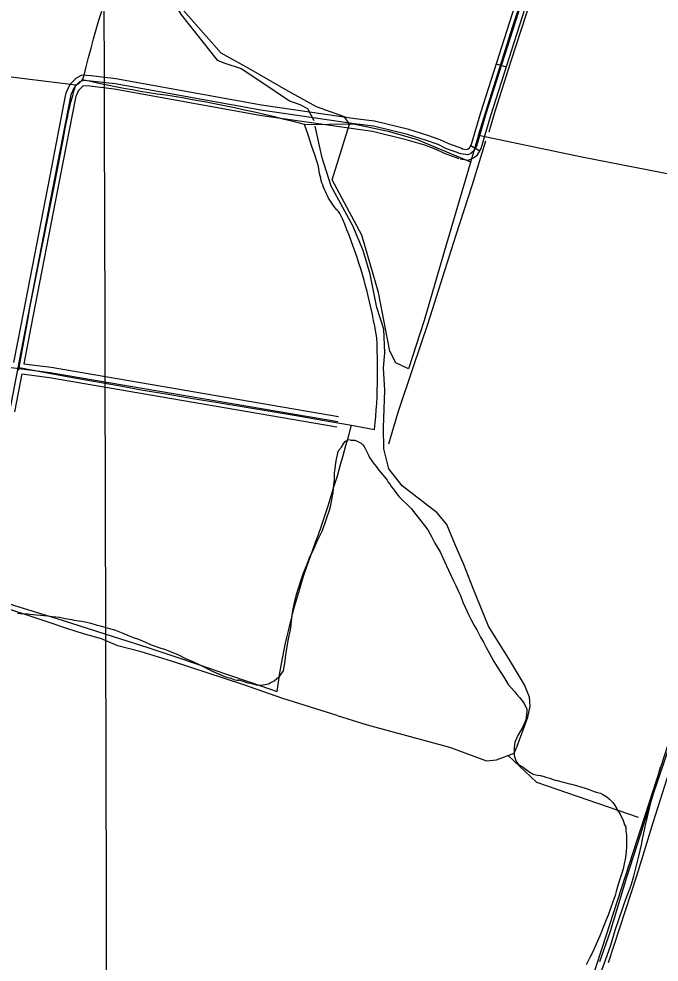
# Model space of a CAD drawing. Extents: x 3355724 to 3393621, y 594744 to 620174.
# Drawn here: x 3364842 to 3366686, y 609088 to 611805 of the extents above; entities that cross this region are included whole.
import ezdxf

# ---------------------------------------------------------------- set-up
doc = ezdxf.new("R2010")
doc.units = 0
for name, color, linetype in [('V-DTCH-CNTR', 7, 'Continuous'), ('V-GRID-MAJR', 7, 'Continuous'), ('V-ROAD-CNTR', 7, 'Continuous'), ('V-SITE-VEGE', 7, 'Continuous'), ('V-TOPO-SHOR', 7, 'Continuous'), ('V-UTIL-LINE', 7, 'Continuous')]:
    doc.layers.add(name, color=color, linetype=linetype)

msp = doc.modelspace()

# ---------------------------------------------------------------- linework, layer by layer
at = {"layer": 'V-DTCH-CNTR'}
for points in [[(3366666.4, 609565.5), (3366805.4, 609972.3), (3366949.3, 610418.9), (3367103.1, 610898.6), (3367228.8, 611276.2), (3367262.2, 611376.5), (3367264.8, 611384.3), (3367410.3, 611836.1), (3367567.2, 612319.4), (3367653.8, 612595), (3367293.1, 612717.4), (3366966.3, 612828.5), (3366641.5, 612946.6), (3366777.5, 613367.6)], [(3366165.4, 611470.5), (3366264.6, 611783.9), (3366405.2, 612209.8), (3366429.2, 612282.5), (3366583.3, 612768.2), (3366641.5, 612946.6), (3366395.7, 613032.6), (3366073.5, 613143.1), (3366002.5, 613171.5)], [(3366165.4, 611470.5), (3366062.4, 611117.4), (3366008.7, 610936.2), (3365964.4, 610796.8), (3365928, 610813.9), (3365910.7, 610848.4), (3365877.8, 611017.1), (3365829.9, 611181.8), (3365743.9, 611341.3), (3365794.1, 611502), (3365779.8, 611523.3), (3365699.1, 611552.2), (3365617.7, 611596.4), (3365504.4, 611662), (3365424.1, 611706.2), (3365315.7, 611829.6), (3365265.8, 611904.9), (3365206.6, 611952.2), (3365163.2, 611972)], [(3364841.2, 610792.6), (3364842.7, 610800.8), (3364849.9, 610838.8), (3364858.3, 610885), (3364866.5, 610931.2), (3364874.5, 610977.5), (3364898.6, 611097.3), (3364922.5, 611217.1), (3364946.1, 611337), (3364969.4, 611456.9), (3364972.2, 611472.9), (3364975.1, 611488.9), (3364978.3, 611504.9), (3364981.7, 611520.8), (3364985.3, 611536.7), (3364989, 611552.6), (3364993, 611568.4), (3364997.2, 611584.1), (3365001.6, 611599.8), (3365006.2, 611615.4), (3365008.7, 611616.3), (3365011.1, 611617.4), (3365013.4, 611618.7), (3365015.6, 611620.1), (3365017.7, 611621.8), (3365019.7, 611623.5), (3365021.5, 611625.5), (3365023.1, 611627.5), (3365024.6, 611629.7), (3365025.9, 611632), (3365027.1, 611634.4), (3365028, 611636.9), (3365028.7, 611639.5), (3365035.5, 611666.5), (3365042.5, 611693.5), (3365049.7, 611720.5), (3365057.1, 611747.4), (3365064.8, 611774.2), (3365072.6, 611800.9), (3365080.7, 611827.6)], [(3364074.3, 611755.9), (3364110.7, 611748.5), (3364147.1, 611741.3), (3364183.5, 611734.3), (3364220, 611727.5), (3364256.5, 611720.9), (3364293, 611714.6), (3364329.6, 611708.4), (3364366.3, 611702.5), (3364402.9, 611696.7), (3364439.6, 611691.2), (3364476.3, 611685.8), (3364513.1, 611680.7), (3364549.9, 611675.8), (3364586.7, 611671.1), (3364633.2, 611664.1), (3364679.7, 611657.3), (3364726.3, 611650.7), (3364772.8, 611644.4), (3364819.5, 611638.2), (3364866.1, 611632.2), (3364912.8, 611626.4), (3364959.5, 611620.8), (3365006.2, 611615.4)], [(3365289, 611581.5), (3365264.8, 611584.9), (3365240.6, 611588.4), (3365216.5, 611592.2), (3365192.3, 611596.2), (3365168.3, 611600.4), (3365144.2, 611604.8), (3365120.2, 611609.4), (3365096.3, 611614.2), (3365072.3, 611619.2), (3365048.4, 611624.4), (3365024.6, 611629.7)], [(3365705.1, 611380.2), (3365695.3, 611410.6), (3365685.1, 611440.8), (3365674.7, 611471), (3365664.1, 611501), (3365635.5, 611508.4), (3365606.9, 611515.6), (3365578.2, 611522.6), (3365549.5, 611529.4), (3365520.7, 611536), (3365491.9, 611542.4), (3365463, 611548.6), (3365434.1, 611554.6), (3365405.2, 611560.4), (3365376.2, 611566), (3365347.1, 611571.3), (3365318.1, 611576.5), (3365289, 611581.5)], [(3365664.1, 611501), (3365805.2, 611502.8), (3365905.4, 611481.8), (3365988.8, 611457.2), (3366142.9, 611393.3)], [(3366165.4, 611470.5), (3366462.9, 611407.6), (3366733.5, 611355.3), (3366971.9, 611316.8), (3367228.8, 611276.2)], [(3365727.7, 611301.2), (3365724.8, 611307.4), (3365722, 611313.7), (3365719.4, 611320.1), (3365717.1, 611326.6), (3365714.9, 611333.1), (3365712.9, 611339.7), (3365711.1, 611346.3), (3365709.5, 611353), (3365708.1, 611359.8), (3365706.9, 611366.6), (3365705.9, 611373.4), (3365705.1, 611380.2)], [(3364842.7, 610800.8), (3364914.1, 610787.4), (3364985.6, 610774.2), (3365057, 610761.3), (3365128.6, 610748.6), (3365200.2, 610736.1), (3365271.8, 610723.9), (3365343.4, 610712), (3365415.1, 610700.2), (3365490.4, 610687.9), (3365565.6, 610675.4), (3365640.8, 610662.5), (3365716, 610649.4), (3365799.6, 610634.5), (3365866.1, 610622.4), (3365868, 610641.1), (3365869.7, 610659.9), (3365871.2, 610678.7), (3365872.4, 610697.6), (3365873.4, 610716.4), (3365874.2, 610735.2), (3365874.8, 610754.1), (3365875.1, 610772.9), (3365875.2, 610791.8), (3365875.1, 610810.6), (3365874.8, 610829.5), (3365874.2, 610848.3), (3365873.4, 610867.2), (3365872.4, 610886), (3365869.7, 610902.8), (3365866.8, 610919.6), (3365863.6, 610936.4), (3365860.3, 610953.1), (3365856.7, 610969.8), (3365853, 610986.4), (3365849.1, 611003), (3365844.9, 611019.5), (3365840.6, 611036), (3365836.1, 611052.4), (3365831.4, 611068.8), (3365826.4, 611085.1), (3365821.3, 611101.4), (3365816, 611117.6), (3365810.5, 611133.7), (3365804.8, 611149.8), (3365799, 611165.8), (3365792.9, 611181.7), (3365786.6, 611197.6), (3365780.2, 611213.4), (3365773.5, 611229.1), (3365766.7, 611244.7), (3365762.1, 611249.8), (3365757.6, 611255), (3365753.3, 611260.4), (3365749.1, 611265.8), (3365745.1, 611271.5), (3365741.3, 611277.2), (3365737.6, 611283), (3365734.1, 611289), (3365730.8, 611295), (3365727.7, 611301.2)], [(3364718.3, 610150), (3364842.3, 610111.5), (3364966.2, 610072.7), (3365089.9, 610033.6), (3365213.6, 609994.2), (3365288.1, 609969.3), (3365362.5, 609944.2), (3365436.9, 609918.9), (3365511.2, 609893.4), (3365585.4, 609867.7), (3365588.3, 609887.7), (3365591.4, 609907.7), (3365594.8, 609927.6), (3365598.3, 609947.5), (3365602.1, 609967.4), (3365606, 609987.3), (3365610.2, 610007.1), (3365614.5, 610026.8), (3365619.1, 610046.5), (3365623.9, 610066.2), (3365628.8, 610085.8), (3365634, 610105.4), (3365639.4, 610124.9), (3365644.9, 610144.3), (3365650.7, 610163.7), (3365656.6, 610183.1), (3365662.8, 610202.3), (3365669.2, 610221.5), (3365675.7, 610240.7), (3365682.5, 610259.8), (3365689.4, 610278.8), (3365696.5, 610297.7), (3365703.9, 610316.6), (3365713.6, 610345.1), (3365723.1, 610373.8), (3365732.4, 610402.5), (3365741.5, 610431.3), (3365750.4, 610460.2), (3365759.1, 610489.1), (3365767.6, 610518), (3365775.9, 610547.1), (3365784, 610576.1), (3365791.9, 610605.3), (3365799.6, 610634.5)], [(3366515.3, 609089.8), (3366544.4, 609174.4), (3366592.5, 609333.3), (3366631.3, 609452.4), (3366666.4, 609565.5)]]:
    msp.add_lwpolyline(points, dxfattribs=at)
at = {"layer": 'V-GRID-MAJR'}
msp.add_spline([(3365114.8, 600142.3), (3365100.7, 606201.5), (3365086.6, 612262.7), (3365072.5, 618323.9), (3365072.5, 618325.9)], degree=3, dxfattribs=at)
at = {"layer": 'V-ROAD-CNTR'}
for p, q in [((3366216.9, 611675.9), (3366245.5, 611666.8)), ((3366143.8, 611440.4), (3366169.8, 611425.4))]:
    msp.add_line(p, q, dxfattribs=at)
for points in [[(3367612.7, 615995.3), (3367178.9, 614623.5), (3366981.5, 614020.1), (3366612.8, 612864.7), (3366186.4, 611531.4), (3366159.8, 611438), (3366151.5, 611423.6), (3366143.2, 611417.8), (3366134.6, 611413.7), (3366115.1, 611416.3)], [(3366113.1, 611401.5), (3366137.1, 611398.2), (3366150.8, 611404.8), (3366162.8, 611413.2), (3366173.7, 611432.1), (3366200.8, 611527.1), (3366627.1, 612860.1), (3366995.7, 614015.4), (3367193.1, 614618.9), (3367407.7, 615297.5)], [(3366117.2, 611431.2), (3366132.2, 611429.1), (3366135.6, 611430.8), (3366140.1, 611434), (3366145.8, 611443.9), (3366172.1, 611535.8), (3366598.6, 612869.2), (3366967.2, 614024.7), (3367164.6, 614628.1), (3367379.3, 615307)], [(3366115.1, 611416.3), (3366073.9, 611431.2), (3366049.5, 611443.2), (3366015.4, 611455.2), (3365961.1, 611471.6), (3365863.1, 611495.6), (3365808, 611502.7), (3365538.3, 611541.7), (3365118.9, 611617.9), (3365048.2, 611625.9), (3365026, 611628), (3365015.8, 611622.4), (3365001.5, 611607.6), (3364991.4, 611586), (3364945.4, 611349.8), (3364861.9, 610919.7), (3364814.9, 610675.6)], [(3366120.2, 611430.4), (3366079.8, 611445), (3366055.3, 611457), (3366020, 611469.5), (3365965.1, 611486.1), (3365865.9, 611510.4), (3365810.1, 611517.6), (3365540.7, 611556.5), (3365121, 611632.8), (3365049.8, 611640.8), (3365022.9, 611643.4), (3365006.6, 611634.5), (3364989, 611616.2), (3364977, 611590.7), (3364975.6, 611583.6)], [(3366110.1, 611402.2), (3366068, 611417.3), (3366043.7, 611429.3), (3366010.7, 611440.9), (3365957.2, 611457.1), (3365860.4, 611480.9), (3365806, 611487.9), (3365535.9, 611526.9), (3365116.7, 611603.1), (3365046.7, 611610.9), (3365029.2, 611612.6), (3365025, 611610.4), (3365014.1, 611599), (3365005.7, 611581.3), (3365005, 611577.7)], [(3364975.6, 611583.6), (3364930.7, 611352.6), (3364847.2, 610922.6), (3364826.6, 610815.6)], [(3365005, 611577.7), (3364960.2, 611346.9), (3364876.6, 610916.9), (3364856.4, 610811.7)], [(3364384.8, 610871), (3364820.2, 610801.3), (3364932.3, 610786.9), (3365760.3, 610645.1)], [(3364856.4, 610811.7), (3364934.5, 610801.7), (3365762.8, 610659.8)], [(3364850.7, 610782.2), (3364829.6, 610672.8)], [(3364850.7, 610782.2), (3364930, 610772), (3365757.8, 610630.3)]]:
    msp.add_lwpolyline(points, dxfattribs=at)
at = {"layer": 'V-SITE-VEGE'}
for p, q in [((3365781.5, 610587.3), (3365787.8, 610591.4)), ((3365787.8, 610591.4), (3365793.6, 610593.1)), ((3365793.6, 610593.1), (3365798.1, 610591.9)), ((3365798.1, 610591.9), (3365809, 610591.3)), ((3365809, 610591.3), (3365815.9, 610589)), ((3365763.2, 610562.7), (3365770.7, 610571.9)), ((3365770.7, 610571.9), (3365777.5, 610583.3)), ((3365777.5, 610583.3), (3365781.5, 610587.3)), ((3365815.9, 610589), (3365827.3, 610583.3)), ((3365827.3, 610583.3), (3365832.5, 610578.2)), ((3365832.5, 610578.2), (3365836.5, 610573.6)), ((3365836.5, 610573.6), (3365840.5, 610566.1)), ((3365840.5, 610566.1), (3365842.8, 610559.8)), ((3365756.9, 610536.4), (3365759.2, 610549)), ((3365759.2, 610549), (3365760.9, 610556.4)), ((3365760.9, 610556.4), (3365763.2, 610562.7)), ((3365842.8, 610559.8), (3365848.5, 610548.4)), ((3365848.5, 610548.4), (3365851.9, 610542.1)), ((3365851.9, 610542.1), (3365858.2, 610532.3)), ((3365752.9, 610509.5), (3365754.6, 610526.7)), ((3365754.6, 610526.7), (3365756.9, 610536.4)), ((3365858.2, 610532.3), (3365862.2, 610526.6)), ((3365862.2, 610526.6), (3365871.4, 610515.2)), ((3365871.4, 610515.2), (3365877.7, 610506)), ((3365750.6, 610476.3), (3365751.1, 610497.5)), ((3365751.1, 610497.5), (3365752.9, 610509.5)), ((3365877.7, 610506), (3365894.8, 610486)), ((3365894.8, 610486), (3365902.9, 610476.2)), ((3365747.1, 610440.8), (3365749.4, 610462.6)), ((3365749.4, 610462.6), (3365750.6, 610476.3)), ((3365902.9, 610476.2), (3365905.7, 610470.5)), ((3365905.7, 610470.5), (3365910.9, 610464.2)), ((3365910.9, 610464.2), (3365914.9, 610457.3)), ((3365914.9, 610457.3), (3365920, 610451.6)), ((3365744.2, 610425.9), (3365747.1, 610440.8)), ((3365920, 610451.6), (3365922.3, 610447.6)), ((3365922.3, 610447.6), (3365936, 610429.8)), ((3365936, 610429.8), (3365971.5, 610394.3)), ((3365736.8, 610389.8), (3365740.8, 610404.2)), ((3365740.8, 610404.2), (3365744.2, 610425.9)), ((3365729.3, 610368.1), (3365736.8, 610389.8)), ((3365971.5, 610394.3), (3365985.2, 610377.1)), ((3365985.2, 610377.1), (3365996.1, 610364.5)), ((3365715, 610329.7), (3365723.6, 610353.2)), ((3365723.6, 610353.2), (3365729.3, 610368.1)), ((3365996.1, 610364.5), (3366010.4, 610345.6)), ((3365707.5, 610314.3), (3365715, 610329.7)), ((3366010.4, 610345.6), (3366019.6, 610333)), ((3366019.6, 610333), (3366031.6, 610311.8)), ((3365692.1, 610280.5), (3365700.1, 610298.3)), ((3365700.1, 610298.3), (3365707.5, 610314.3)), ((3366031.6, 610311.8), (3366040.2, 610295.2)), ((3366040.2, 610295.2), (3366055, 610269.5)), ((3365678.9, 610253), (3365692.1, 610280.5)), ((3366055, 610269.5), (3366072.8, 610231.7)), ((3365672, 610234.2), (3365678.9, 610253)), ((3365661.1, 610206.7), (3365672, 610234.2)), ((3366072.8, 610231.7), (3366085.9, 610203)), ((3365647.4, 610164.9), (3365654.8, 610189.5)), ((3365654.8, 610189.5), (3365661.1, 610206.7)), ((3366085.9, 610203), (3366093.9, 610186.4)), ((3366093.9, 610186.4), (3366100.8, 610173.3)), ((3365641.6, 610147.1), (3365647.4, 610164.9)), ((3366100.8, 610173.3), (3366108.2, 610155.5)), ((3365634.7, 610119.1), (3365641.6, 610147.1)), ((3366108.2, 610155.5), (3366113.4, 610144)), ((3366113.4, 610144), (3366120.2, 610124.6)), ((3365631.3, 610101.3), (3365634.7, 610119.1)), ((3366120.2, 610124.6), (3366127.1, 610110.8)), ((3366127.1, 610110.8), (3366136.8, 610089.6)), ((3364837.8, 610093.7), (3364845.8, 610092.6)), ((3364845.8, 610092.6), (3364849.8, 610092.6)), ((3364849.8, 610092.6), (3364867.5, 610091.4)), ((3364867.5, 610091.4), (3364873.3, 610090.3)), ((3364873.3, 610090.3), (3364892.7, 610088.5)), ((3364892.7, 610088.5), (3364905.3, 610088)), ((3364905.3, 610088), (3364924.2, 610085.7)), ((3364924.2, 610085.7), (3364937.4, 610083.9)), ((3364937.4, 610083.9), (3364959.1, 610081.6)), ((3364959.1, 610081.6), (3364975.2, 610078.2)), ((3364975.2, 610078.2), (3364994.6, 610074.7)), ((3365627.3, 610071.6), (3365631.3, 610101.3)), ((3366136.8, 610089.6), (3366143.7, 610075.9)), ((3366143.7, 610075.9), (3366153.4, 610057.6)), ((3364994.6, 610074.7), (3365000.4, 610073)), ((3365000.4, 610073), (3365022.1, 610070.2)), ((3365022.1, 610070.2), (3365032.4, 610067.9)), ((3365032.4, 610067.9), (3365049.6, 610064.4)), ((3365049.6, 610064.4), (3365067.3, 610058.7)), ((3365067.3, 610058.7), (3365076.5, 610056.4)), ((3365076.5, 610056.4), (3365102.8, 610049.5)), ((3365102.8, 610049.5), (3365117.7, 610044.9)), ((3365618.1, 610018.9), (3365625, 610050.4)), ((3365625, 610050.4), (3365627.3, 610071.6)), ((3366153.4, 610057.6), (3366160.9, 610045)), ((3365117.7, 610044.9), (3365127.4, 610041.5)), ((3365127.4, 610041.5), (3365141.2, 610035.7)), ((3365141.2, 610035.7), (3365152.6, 610031.2)), ((3365152.6, 610031.2), (3365170.9, 610023.1)), ((3365170.9, 610023.1), (3365186.4, 610018)), ((3366160.9, 610045), (3366171.1, 610024.4)), ((3366171.1, 610024.4), (3366179.7, 610009.5)), ((3365186.4, 610018), (3365206.4, 610009.4)), ((3365206.4, 610009.4), (3365223, 610002.5)), ((3365223, 610002.5), (3365250.5, 609992.8)), ((3365611.8, 609980), (3365618.1, 610018.9)), ((3366179.7, 610009.5), (3366187.7, 609994)), ((3366187.7, 609994), (3366196.3, 609979.1)), ((3365250.5, 609992.8), (3365258.5, 609990.5)), ((3365258.5, 609990.5), (3365285.4, 609980.1)), ((3365285.4, 609980.1), (3365301.5, 609973.3)), ((3365301.5, 609973.3), (3365321.5, 609962.9)), ((3365610, 609965.7), (3365611.8, 609980)), ((3366196.3, 609979.1), (3366210, 609954.5)), ((3365321.5, 609962.9), (3365336.4, 609956.6)), ((3365336.4, 609956.6), (3365357, 609946.9)), ((3365357, 609946.9), (3365368.4, 609941.2)), ((3365368.4, 609941.2), (3365389.6, 609930.9)), ((3365603.7, 609927.3), (3365606, 609939.3)), ((3365606, 609939.3), (3365608.3, 609948.5)), ((3365608.3, 609948.5), (3365610, 609965.7)), ((3366210, 609954.5), (3366219.8, 609939)), ((3365389.6, 609930.9), (3365397, 609927.4)), ((3365397, 609927.4), (3365437.1, 609910.2)), ((3365592.3, 609910.7), (3365599.7, 609920.4)), ((3365599.7, 609920.4), (3365603.7, 609927.3)), ((3366219.8, 609939), (3366240.4, 609905.8)), ((3365437.1, 609910.2), (3365452, 609905.6)), ((3365452, 609905.6), (3365461.2, 609902.2)), ((3365461.2, 609902.2), (3365469.7, 609900.5)), ((3365469.7, 609900.5), (3365473.2, 609900.5)), ((3365473.2, 609900.5), (3365474.9, 609901.6)), ((3365474.9, 609901.6), (3365486.9, 609897)), ((3365486.9, 609897), (3365500.1, 609892.4)), ((3365500.1, 609892.4), (3365508.7, 609891.3)), ((3365508.7, 609891.3), (3365519.5, 609888.4)), ((3365519.5, 609888.4), (3365525.3, 609887.3)), ((3365525.3, 609887.3), (3365533.3, 609886.1)), ((3365533.3, 609886.1), (3365536.2, 609886.1)), ((3365536.2, 609886.1), (3365544.7, 609887.3)), ((3365544.7, 609887.3), (3365551.6, 609887.8)), ((3365551.6, 609887.8), (3365561.3, 609890.1)), ((3365561.3, 609890.1), (3365565.4, 609892.4)), ((3365565.4, 609892.4), (3365576.8, 609898.1)), ((3365576.8, 609898.1), (3365584.8, 609905)), ((3365584.8, 609905), (3365592.3, 609910.7)), ((3366240.4, 609905.8), (3366251.2, 609887.5)), ((3366251.2, 609887.5), (3366270.1, 609866.3)), ((3366270.1, 609866.3), (3366275.8, 609858.9)), ((3366275.8, 609858.9), (3366283.8, 609850.3)), ((3366283.8, 609850.3), (3366289, 609843.4)), ((3366289, 609843.4), (3366297, 609833.1)), ((3366297, 609833.1), (3366305, 609817)), ((3366305, 609807.9), (3366303.3, 609794.1)), ((3366305, 609817), (3366305, 609807.9)), ((3366301.6, 609786.1), (3366297.6, 609774.7)), ((3366303.3, 609794.1), (3366301.6, 609786.1)), ((3366286.1, 609754.6), (3366279.8, 609742.6)), ((3366290.1, 609760.4), (3366286.1, 609754.6)), ((3366294.1, 609768.4), (3366290.1, 609760.4)), ((3366297.6, 609774.7), (3366294.1, 609768.4)), ((3366279.8, 609742.6), (3366270.6, 609721.4)), ((3366269.5, 609714.6), (3366268.3, 609705.4)), ((3366268.3, 609705.4), (3366268.3, 609683.1)), ((3366270.6, 609721.4), (3366269.5, 609714.6)), ((3366268.3, 609683.1), (3366271.7, 609672.2)), ((3366271.7, 609672.2), (3366274.6, 609665.3)), ((3366274.6, 609665.3), (3366283.8, 609655.6)), ((3366283.8, 609655.6), (3366291.2, 609651.6)), ((3366291.2, 609651.6), (3366306.6, 609640.1)), ((3366682.8, 609625.6), (3366689.7, 609649.7)), ((3366306.6, 609640.1), (3366316.4, 609633.3)), ((3366316.4, 609633.3), (3366320.4, 609631.5)), ((3366320.4, 609631.5), (3366323.2, 609629.8)), ((3366323.2, 609629.8), (3366330.7, 609627.5)), ((3366330.7, 609627.5), (3366335.8, 609626.4)), ((3366335.8, 609626.4), (3366343.9, 609625.8)), ((3366343.9, 609625.8), (3366346.1, 609624.7)), ((3366346.1, 609624.7), (3366351.9, 609623.5)), ((3366351.9, 609623.5), (3366359.3, 609620.6)), ((3366359.3, 609620.6), (3366370.8, 609617.8)), ((3366370.8, 609617.8), (3366377.6, 609615.5)), ((3366377.6, 609615.5), (3366386.8, 609612.6)), ((3366673.6, 609592.4), (3366682.8, 609625.6)), ((3366386.8, 609612.6), (3366392.5, 609610.9)), ((3366392.5, 609610.9), (3366402.8, 609608)), ((3366402.8, 609608), (3366410.3, 609606.3)), ((3366410.3, 609606.3), (3366423.4, 609602.9)), ((3366423.4, 609602.9), (3366433.7, 609600.6)), ((3366433.7, 609600.6), (3366448, 609597.1)), ((3366448, 609597.1), (3366473.2, 609589.1)), ((3366473.2, 609589.1), (3366484.7, 609585.1)), ((3366669.6, 609573.5), (3366673.6, 609592.4)), ((3366484.7, 609585.1), (3366499, 609579.4)), ((3366499, 609579.4), (3366508.7, 609577.1)), ((3366508.7, 609577.1), (3366517.3, 609574.8)), ((3366517.3, 609574.8), (3366523.6, 609571.3)), ((3366523.6, 609571.3), (3366535, 609563.9)), ((3366535, 609563.9), (3366543.1, 609557.6)), ((3366662.1, 609547.8), (3366669.6, 609573.5)), ((3366543.1, 609557.6), (3366552.8, 609547.8)), ((3366552.8, 609547.8), (3366557.4, 609541.5)), ((3366557.4, 609541.5), (3366564.2, 609530.1)), ((3366651.8, 609503.1), (3366658.1, 609531.8)), ((3366658.1, 609531.8), (3366662.1, 609547.8)), ((3366564.2, 609530.1), (3366568.2, 609522.6)), ((3366568.2, 609522.6), (3366574.5, 609512.3)), ((3366574.5, 609512.3), (3366582, 609496.3)), ((3366582, 609496.3), (3366584.2, 609490.6)), ((3366584.2, 609490.6), (3366586.5, 609483.7)), ((3366586.5, 609483.7), (3366588.2, 609480.8)), ((3366588.2, 609480.8), (3366590, 609477.4)), ((3366590, 609477.4), (3366590, 609465.4)), ((3366638.6, 609447.6), (3366646.6, 609482.5)), ((3366646.6, 609482.5), (3366651.8, 609503.1)), ((3366590, 609465.4), (3366591.7, 609453.9)), ((3366591.7, 609453.9), (3366592.2, 609445.9)), ((3366592.2, 609428.2), (3366591.7, 609420.1)), ((3366592.2, 609445.9), (3366592.2, 609428.2)), ((3366627.1, 609393.2), (3366634.6, 609425.8)), ((3366634.6, 609425.8), (3366638.6, 609447.6)), ((3366589.9, 609398.4), (3366587.6, 609384.1)), ((3366590.5, 609407), (3366589.9, 609398.4)), ((3366591.7, 609420.1), (3366590.5, 609407)), ((3366586.5, 609376.1), (3366583.6, 609361.7)), ((3366587.6, 609384.1), (3366586.5, 609376.1)), ((3366612.8, 609336), (3366622.5, 609373.8)), ((3366622.5, 609373.8), (3366627.1, 609393.2)), ((3366578.5, 609344), (3366575, 609333.1)), ((3366581.9, 609356.6), (3366578.5, 609344)), ((3366583.6, 609361.7), (3366581.9, 609356.6)), ((3366569.3, 609318.8), (3366566.4, 609309.1)), ((3366575, 609333.1), (3366569.3, 609318.8)), ((3366606.5, 609313.1), (3366612.8, 609336)), ((3366562.4, 609291.9), (3366559, 609280.5)), ((3366566.4, 609309.1), (3366562.4, 609291.9)), ((3366595, 609281.6), (3366601.3, 609299.3)), ((3366601.3, 609299.3), (3366606.5, 609313.1)), ((3366552.6, 609261.6), (3366538.9, 609223.8)), ((3366559, 609280.5), (3366552.6, 609261.6)), ((3366583, 609250.1), (3366589.9, 609269.6)), ((3366589.9, 609269.6), (3366595, 609281.6)), ((3366568.1, 609204.9), (3366583, 609250.1)), ((3366533.2, 609209.5), (3366524, 609186)), ((3366538.9, 609223.8), (3366533.2, 609209.5)), ((3366524, 609186), (3366518.2, 609170.6)), ((3366546.3, 609137.3), (3366559.5, 609180.3)), ((3366559.5, 609180.3), (3366568.1, 609204.9)), ((3366518.2, 609170.6), (3366507.9, 609148.2)), ((3366500.5, 609131.6), (3366494.2, 609115.6)), ((3366507.9, 609148.2), (3366500.5, 609131.6)), ((3366536, 609107.6), (3366546.3, 609137.3)), ((3366486.7, 609101.3), (3366475.3, 609080.1)), ((3366494.2, 609115.6), (3366486.7, 609101.3)), ((3366521.1, 609065.2), (3366536, 609107.6))]:
    msp.add_line(p, q, dxfattribs=at)
at = {"layer": 'V-TOPO-SHOR'}
msp.add_line((3365758.6, 609798.8), (3365845, 609771.4), dxfattribs=at)
for points in [[(3366658.4, 612922.4), (3366594.6, 612717.2), (3366515.8, 612477.8), (3366447.2, 612261.7), (3366375.2, 612041.4), (3366302.2, 611815.8), (3366260, 611685.8), (3366212.6, 611538.4), (3366195, 611478.8)], [(3365331.3, 612550.9), (3365248.9, 612300.6), (3365176.8, 612066.5), (3365138.3, 611949.3), (3365200.5, 611934.1), (3365237.9, 611912.3), (3365265.9, 611886.3), (3365310.4, 611816), (3365372.8, 611737), (3365413.3, 611686.6), (3365435.1, 611677.3), (3365482.5, 611661.9), (3365542.1, 611623.1), (3365621, 611569), (3365651, 611558.9), (3365672.7, 611546.8), (3365691.1, 611512.3)], [(3365845, 609771.4), (3366082, 609707.5), (3366188.2, 609668.1), (3366217.9, 609670.7), (3366268.4, 609689.8), (3366277.1, 609710), (3366307.7, 609793.9), (3366314, 609825.6), (3366312.4, 609850.9), (3366297.9, 609886.4), (3366254.5, 609958.4), (3366194.7, 610055.4), (3366150.1, 610164.2), (3366123.2, 610233), (3366099.8, 610288.5), (3366074.3, 610348.5), (3366047, 610382.1), (3365945.6, 610460.4), (3365907.7, 610508.6), (3365892.6, 610566.6), (3365892.4, 610627.1), (3365896.1, 610735.8), (3365891.7, 610800.2), (3365895.4, 610843), (3365892.7, 610911.2), (3365872.7, 610973.8), (3365854.1, 611069.3), (3365833.8, 611137.9), (3365803.6, 611208.5), (3365774.7, 611261.9), (3365741.5, 611323.7), (3365715.5, 611405.1), (3365695.6, 611495.7)], [(3366185.3, 611452.8), (3366146, 611324.2), (3366100, 611182), (3366079.7, 611118.9), (3366019.6, 610927.5), (3365976.5, 610799.9), (3365933.7, 610671.1), (3365906, 610580.5)], [(3367282.8, 611355.7), (3367272.3, 611328.9), (3367261.7, 611301.9), (3367210, 611134.5), (3367156.4, 610970.3), (3367088.5, 610762.7), (3366992.9, 610477), (3366899.1, 610183.4), (3366822.9, 609946.8), (3366707.8, 609616), (3366668, 609489.1), (3366620.6, 609336), (3366538.7, 609086.4)], [(3365758.6, 609798.8), (3365602.1, 609847.4), (3365487.2, 609887.6), (3365281.6, 609955.4), (3365194, 609982.1), (3365126.7, 609998.8), (3365079.9, 610019.7), (3365028.1, 610033.9), (3364980.2, 610048.8), (3364929.4, 610066.8), (3364882.8, 610081.7), (3364854.1, 610091), (3364803.7, 610107.3), (3364729.9, 610135.8), (3364715.7, 610085.3), (3364685.1, 609922.8), (3364661.1, 609800.6), (3364646, 609710.1)], [(3366251, 609683.2), (3366332.7, 609606.5), (3366625.8, 609506)]]:
    msp.add_lwpolyline(points, dxfattribs=at)
at = {"layer": 'V-UTIL-LINE'}
msp.add_lwpolyline([(3366247.6, 608289.7), (3366521.7, 609128.6), (3366724.4, 609753.6), (3366880.7, 610227.1), (3367118.5, 610965.1), (3367212, 611266.7), (3367493.2, 612062.1), (3367646.7, 612560.2)], dxfattribs=at)

doc.saveas('drawing.dxf')
